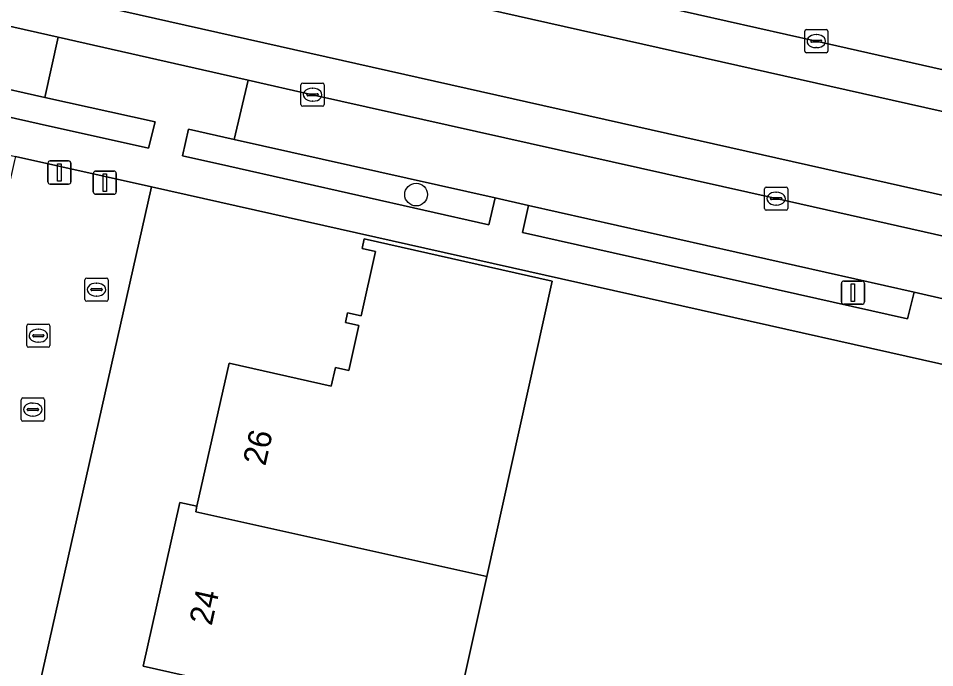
# Model space of a CAD drawing. Extents: x 161771 to 163125, y 382475 to 383179.
# Drawn here: x 162788.51 to 162827.98, y 382742.96 to 382770.92 of the extents above; entities that cross this region are included whole.
import ezdxf

# ---------------------------------------------------------------- set-up
doc = ezdxf.new("R2010")
doc.units = 0
for name, color, linetype in [('IMGEO_Afsluitpaal', 7, 'Continuous'), ('IMGEO_Boom', 7, 'Continuous'), ('IMGEO_Erf', 7, 'Continuous'), ('IMGEO_Groenvoorziening', 7, 'Continuous'), ('IMGEO_Kolk', 7, 'Continuous'), ('IMGEO_Lichtmast', 7, 'Continuous'), ('IMGEO_Pand', 7, 'Continuous'), ('IMGEO_Pand_nummerreeks', 7, 'Continuous'), ('IMGEO_Parkeervlak_open', 7, 'Continuous'), ('IMGEO_Rijbaan_lokaal_gesloten', 7, 'Continuous'), ('IMGEO_Rijbaan_lokaal_open', 7, 'Continuous'), ('IMGEO_Rioolput', 7, 'Continuous'), ('IMGEO_Voetpad_open', 7, 'Continuous')]:
    doc.layers.add(name, color=color, linetype=linetype)

msp = doc.modelspace()

# ---------------------------------------------------------------- linework, layer by layer
at = {"layer": 'IMGEO_Afsluitpaal'}
for p, q in [((162789.783, 382763.879), (162789.783, 382764.679)), ((162789.783, 382764.679), (162789.783, 382763.879)), ((162789.883, 382764.779), (162790.673, 382764.779)), ((162790.673, 382764.779), (162789.883, 382764.779)), ((162790.773, 382764.679), (162790.773, 382763.879)), ((162790.773, 382763.879), (162790.773, 382764.679)), ((162791.741, 382763.444), (162791.741, 382764.244)), ((162791.741, 382764.244), (162791.741, 382763.444)), ((162791.841, 382764.344), (162792.631, 382764.344)), ((162792.631, 382764.344), (162791.841, 382764.344)), ((162792.731, 382764.244), (162792.731, 382763.444)), ((162792.731, 382763.444), (162792.731, 382764.244)), ((162790.673, 382763.779), (162789.883, 382763.779)), ((162789.883, 382763.779), (162790.673, 382763.779)), ((162792.631, 382763.344), (162791.841, 382763.344)), ((162791.841, 382763.344), (162792.631, 382763.344))]:
    msp.add_line(p, q, dxfattribs=at)
for points in [[(162790.203, 382764.654), (162790.353, 382764.654), (162790.353, 382763.904), (162790.203, 382763.904), (162790.203, 382764.654)], [(162792.161, 382764.219), (162792.311, 382764.219), (162792.311, 382763.469), (162792.161, 382763.469), (162792.161, 382764.219)]]:
    msp.add_lwpolyline(points, dxfattribs=at)
for centre, start, end in [((162789.883, 382764.679), 90, 180), ((162789.883, 382764.679), 90, 180), ((162790.673, 382764.679), 0, 90), ((162790.673, 382764.679), 360, 90), ((162791.841, 382764.244), 90, 180), ((162791.841, 382764.244), 90, 180), ((162792.631, 382764.244), 0, 90), ((162792.631, 382764.244), 360, 90), ((162789.883, 382763.879), 180, 270), ((162789.883, 382763.879), 180, 270), ((162790.673, 382763.879), 270, 0), ((162790.673, 382763.879), 270, 0), ((162791.841, 382763.444), 180, 270), ((162791.841, 382763.444), 180, 270), ((162792.631, 382763.444), 270, 0), ((162792.631, 382763.444), 270, 0)]:
    msp.add_arc(centre, 0.1, start, end, dxfattribs=at)
at = {"layer": 'IMGEO_Boom'}
msp.add_circle((162805.643, 382763.331), 0.489, dxfattribs=at)
at = {"layer": 'IMGEO_Erf'}
for points in [[(162832.636, 382755.053), (162794.244, 382763.661), (162784.487, 382720.332), (162773.979, 382673.613)], [(162799.312, 382741.808), (162793.889, 382743.021), (162795.467, 382750.078), (162796.203, 382749.919), (162797.586, 382756.072), (162801.983, 382755.086), (162802.164, 382755.891), (162802.749, 382755.76), (162803.182, 382757.689), (162802.597, 382757.82), (162802.693, 382758.247), (162803.278, 382758.115), (162803.9, 382760.882), (162803.314, 382761.014), (162803.406, 382761.424), (162811.5, 382759.609), (162808.684, 382746.884), (162806.582, 382737.382)]]:
    msp.add_lwpolyline(points, dxfattribs=at)
at = {"layer": 'IMGEO_Groenvoorziening'}
for points in [[(162776.361, 382770.47), (162776.085, 382769.37), (162789.411, 382766.384), (162794.121, 382765.329), (162794.4, 382766.461), (162789.654, 382767.515), (162787.098, 382768.088)], [(162797.802, 382765.706), (162795.841, 382766.141), (162795.577, 382765.003), (162797.57, 382764.557), (162808.771, 382762.032), (162809.043, 382763.186)], [(162810.484, 382762.866), (162810.231, 382761.702), (162826.809, 382757.98), (162827.09, 382759.125)]]:
    msp.add_lwpolyline(points, close=True, dxfattribs=at)
at = {"layer": 'IMGEO_Kolk'}
for p, q in [((162822.378, 382769.511), (162822.378, 382770.363)), ((162822.453, 382770.437), (162823.305, 382770.437)), ((162822.866, 382770.217), (162822.891, 382770.217)), ((162823.379, 382770.363), (162823.379, 382769.511)), ((162822.637, 382769.931), (162822.637, 382769.943)), ((162823.075, 382769.894), (162822.677, 382769.894)), ((162822.68, 382769.98), (162823.078, 382769.98)), ((162823.121, 382769.943), (162823.121, 382769.931)), ((162823.305, 382769.437), (162822.453, 382769.437)), ((162822.889, 382769.657), (162822.864, 382769.657)), ((162800.759, 382768.131), (162801.611, 382768.131)), ((162800.684, 382767.205), (162800.684, 382768.057)), ((162801.172, 382767.911), (162801.197, 382767.911)), ((162801.685, 382768.057), (162801.685, 382767.205)), ((162800.943, 382767.625), (162800.943, 382767.637)), ((162801.381, 382767.588), (162800.983, 382767.588)), ((162800.986, 382767.674), (162801.384, 382767.674)), ((162801.195, 382767.351), (162801.17, 382767.351)), ((162801.427, 382767.637), (162801.427, 382767.625)), ((162801.611, 382767.131), (162800.759, 382767.131)), ((162820.648, 382762.73), (162820.648, 382763.582)), ((162820.723, 382763.656), (162821.575, 382763.656)), ((162821.136, 382763.436), (162821.161, 382763.436)), ((162821.649, 382763.582), (162821.649, 382762.73)), ((162820.907, 382763.15), (162820.907, 382763.162)), ((162821.345, 382763.113), (162820.947, 382763.113)), ((162820.95, 382763.199), (162821.348, 382763.199)), ((162821.391, 382763.162), (162821.391, 382763.15)), ((162821.575, 382762.656), (162820.723, 382762.656)), ((162821.159, 382762.876), (162821.134, 382762.876)), ((162788.637, 382753.648), (162788.637, 382754.5)), ((162788.712, 382754.574), (162789.564, 382754.574)), ((162789.125, 382754.354), (162789.15, 382754.354)), ((162789.638, 382754.5), (162789.638, 382753.648)), ((162788.896, 382754.068), (162788.896, 382754.08)), ((162789.334, 382754.031), (162788.936, 382754.031)), ((162788.939, 382754.117), (162789.337, 382754.117)), ((162789.38, 382754.08), (162789.38, 382754.068)), ((162789.564, 382753.574), (162788.712, 382753.574)), ((162789.148, 382753.794), (162789.123, 382753.794))]:
    msp.add_line(p, q, dxfattribs=at)
for points in [[(162822.378, 382769.511), (162822.378, 382770.363)], [(162822.453, 382770.437), (162823.305, 382770.437)], [(162823.379, 382770.363), (162823.379, 382769.511)], [(162823.305, 382769.437), (162822.453, 382769.437)], [(162800.759, 382768.131), (162801.611, 382768.131)], [(162800.684, 382767.205), (162800.684, 382768.057)], [(162801.685, 382768.057), (162801.685, 382767.205)], [(162801.611, 382767.131), (162800.759, 382767.131)], [(162820.648, 382762.73), (162820.648, 382763.582)], [(162820.723, 382763.656), (162821.575, 382763.656)], [(162821.649, 382763.582), (162821.649, 382762.73)], [(162821.575, 382762.656), (162820.723, 382762.656)], [(162788.637, 382753.648), (162788.637, 382754.5)], [(162788.712, 382754.574), (162789.564, 382754.574)], [(162789.638, 382754.5), (162789.638, 382753.648)], [(162789.564, 382753.574), (162788.712, 382753.574)]]:
    msp.add_lwpolyline(points, dxfattribs=at)
for centre, radius, start, end in [((162822.455, 382770.361), 0.0765, 91.552, 178.448), ((162822.455, 382770.361), 0.0765, 91.552, 178.448), ((162823.303, 382770.361), 0.0765, 1.552, 88.448), ((162823.303, 382770.361), 0.0765, 1.552, 88.448), ((162822.677, 382769.94), 0.0403, 85.8775, 175.7526), ((162822.674, 382769.93), 0.0366, 178.938, 274.7102), ((162823.078, 382769.937), 0.043, 264.8664, 352.4533), ((162823.082, 382769.942), 0.0386, 1.7309, 96.639), ((162822.455, 382769.513), 0.0765, 181.552, 268.448), ((162822.455, 382769.513), 0.0765, 181.552, 268.448), ((162823.303, 382769.513), 0.0765, 271.552, 358.448), ((162823.303, 382769.513), 0.0765, 271.552, 358.448), ((162800.761, 382768.055), 0.0765, 91.552, 178.448), ((162800.761, 382768.055), 0.0765, 91.552, 178.448), ((162801.609, 382768.055), 0.0765, 1.552, 88.448), ((162801.609, 382768.055), 0.0765, 1.552, 88.448), ((162800.983, 382767.634), 0.0403, 85.8775, 175.7526), ((162800.98, 382767.624), 0.0366, 178.938, 274.7102), ((162801.384, 382767.631), 0.043, 264.8664, 352.4533), ((162801.388, 382767.636), 0.0386, 1.7309, 96.639), ((162800.761, 382767.207), 0.0765, 181.552, 268.448), ((162800.761, 382767.207), 0.0765, 181.552, 268.448), ((162801.609, 382767.207), 0.0765, 271.552, 358.448), ((162801.609, 382767.207), 0.0765, 271.552, 358.448), ((162820.725, 382763.58), 0.0765, 91.552, 178.448), ((162820.725, 382763.58), 0.0765, 91.552, 178.448), ((162821.573, 382763.58), 0.0765, 1.552, 88.448), ((162821.573, 382763.58), 0.0765, 1.552, 88.448), ((162820.947, 382763.159), 0.0403, 85.8775, 175.7526), ((162820.944, 382763.149), 0.0366, 178.938, 274.7102), ((162821.348, 382763.156), 0.043, 264.8664, 352.4533), ((162821.352, 382763.161), 0.0386, 1.7309, 96.639), ((162820.725, 382762.732), 0.0765, 181.552, 268.448), ((162820.725, 382762.732), 0.0765, 181.552, 268.448), ((162821.573, 382762.732), 0.0765, 271.552, 358.448), ((162821.573, 382762.732), 0.0765, 271.552, 358.448), ((162788.714, 382754.498), 0.0765, 91.552, 178.448), ((162788.714, 382754.498), 0.0765, 91.552, 178.448), ((162789.562, 382754.498), 0.0765, 1.552, 88.448), ((162789.562, 382754.498), 0.0765, 1.552, 88.448), ((162788.936, 382754.077), 0.0403, 85.8775, 175.7526), ((162788.933, 382754.067), 0.0366, 178.938, 274.7102), ((162789.337, 382754.074), 0.043, 264.8664, 352.4533), ((162789.341, 382754.079), 0.0386, 1.7309, 96.639), ((162788.714, 382753.65), 0.0765, 181.552, 268.448), ((162788.714, 382753.65), 0.0765, 181.552, 268.448), ((162789.562, 382753.65), 0.0765, 271.552, 358.448), ((162789.562, 382753.65), 0.0765, 271.552, 358.448)]:
    msp.add_arc(centre, radius, start, end, dxfattribs=at)
for centre, major_axis, ratio, start_param, end_param in [((162822.865, 382769.937), (-0.387, 0.002), 0.722429, 4.712389, 7.853982), ((162822.89, 382769.937), (-0.39, 0.002), 0.717154, 1.570796, 4.712389), ((162801.171, 382767.631), (-0.387, 0.002), 0.722429, 4.712389, 7.853982), ((162801.196, 382767.631), (-0.39, 0.002), 0.717154, 1.570796, 4.712389), ((162821.135, 382763.156), (-0.387, 0.002), 0.722429, 4.712389, 7.853982), ((162821.16, 382763.156), (-0.39, 0.002), 0.717154, 1.570796, 4.712389), ((162789.124, 382754.074), (-0.387, 0.002), 0.722429, 4.712389, 7.853982), ((162789.149, 382754.074), (-0.39, 0.002), 0.717154, 1.570796, 4.712389)]:
    msp.add_ellipse(centre, major_axis=major_axis, ratio=ratio, start_param=start_param, end_param=end_param, dxfattribs=at)
at = {"layer": 'IMGEO_Lichtmast'}
for p, q in [((162823.959, 382758.707), (162823.959, 382759.507)), ((162823.959, 382759.507), (162823.959, 382758.707)), ((162824.059, 382759.607), (162824.849, 382759.607)), ((162824.849, 382759.607), (162824.059, 382759.607)), ((162824.949, 382759.507), (162824.949, 382758.707)), ((162824.949, 382758.707), (162824.949, 382759.507)), ((162824.849, 382758.607), (162824.059, 382758.607)), ((162824.059, 382758.607), (162824.849, 382758.607))]:
    msp.add_line(p, q, dxfattribs=at)
msp.add_lwpolyline([(162824.379, 382759.482), (162824.529, 382759.482), (162824.529, 382758.732), (162824.379, 382758.732), (162824.379, 382759.482)], dxfattribs=at)
for centre, start, end in [((162824.059, 382759.507), 90, 180), ((162824.059, 382759.507), 90, 180), ((162824.849, 382759.507), 0, 90), ((162824.849, 382759.507), 360, 90), ((162824.059, 382758.707), 180, 270), ((162824.059, 382758.707), 180, 270), ((162824.849, 382758.707), 270, 0), ((162824.849, 382758.707), 270, 0)]:
    msp.add_arc(centre, 0.1, start, end, dxfattribs=at)
at = {"layer": 'IMGEO_Pand'}
for points in [[(162811.5, 382759.609), (162803.406, 382761.424), (162803.314, 382761.014), (162803.9, 382760.882), (162803.278, 382758.115), (162802.693, 382758.247), (162802.597, 382757.82), (162803.182, 382757.689), (162802.749, 382755.76), (162802.164, 382755.891), (162801.983, 382755.086), (162797.586, 382756.072), (162796.203, 382749.919), (162796.149, 382749.678), (162808.684, 382746.884)], [(162808.684, 382746.884), (162796.149, 382749.678), (162796.203, 382749.919), (162795.467, 382750.078), (162793.889, 382743.021), (162799.312, 382741.808), (162798.684, 382738.999), (162798.103, 382739.129), (162798.076, 382739.008), (162806.525, 382737.124), (162806.582, 382737.382)]]:
    msp.add_lwpolyline(points, close=True, dxfattribs=at)
at = {"layer": 'IMGEO_Parkeervlak_open'}
for points in [[(162741.785, 382780.968), (162741.222, 382778.381), (162757.814, 382774.668), (162759.266, 382774.344), (162774.897, 382770.84), (162776.361, 382770.47), (162787.098, 382768.088), (162789.654, 382767.515), (162790.221, 382770.106), (162761.256, 382776.646), (162742.253, 382780.858)], [(162798.404, 382768.259), (162797.802, 382765.706), (162809.043, 382763.186), (162810.484, 382762.866), (162827.09, 382759.125), (162828.525, 382758.802), (162842.198, 382755.748), (162842.812, 382758.285), (162840.138, 382758.889), (162821.149, 382763.156), (162801.185, 382767.631)]]:
    msp.add_lwpolyline(points, close=True, dxfattribs=at)
at = {"layer": 'IMGEO_Rijbaan_lokaal_gesloten'}
for points in [[(162554.685, 382828.334), (162613.961, 382815.02), (162642.274, 382808.681), (162702.573, 382795.147), (162896.465, 382751.616)], [(163052.125, 382710.236), (163050.674, 382710.737), (163046.945, 382712.072), (163033.334, 382716.946), (163031.336, 382717.589), (162976.631, 382730.027), (162861.402, 382755.875), (162678.397, 382796.971), (162605.633, 382813.283)], [(162708.943, 382788.323), (162713.053, 382787.394), (162717.739, 382786.364), (162721.326, 382785.549), (162721.841, 382785.446), (162726.494, 382784.395), (162730.896, 382783.407), (162741.785, 382780.968), (162742.253, 382780.858), (162761.256, 382776.646), (162790.221, 382770.106), (162798.404, 382768.259), (162801.185, 382767.631), (162821.149, 382763.156), (162840.138, 382758.889)], [(162829.684, 382768.407), (162822.879, 382769.937), (162816.487, 382771.368), (162802.902, 382774.41), (162800.543, 382774.938), (162789.632, 382777.378)]]:
    msp.add_lwpolyline(points, dxfattribs=at)
at = {"layer": 'IMGEO_Rijbaan_lokaal_open'}
for points in [[(162642.274, 382808.681), (162613.961, 382815.02), (162554.685, 382828.334), (162522.166, 382835.638), (162521.175, 382832.265), (162544.4, 382827.043), (162605.633, 382813.283), (162678.397, 382796.971), (162861.402, 382755.875), (162976.631, 382730.027), (163031.336, 382717.589), (163033.334, 382716.946), (163046.945, 382712.072), (163047.759, 382716.988), (163048.718, 382719.942), (163035.966, 382720.816)], [(163032.655, 382721.102), (163031.99, 382721.234), (162915.446, 382747.394), (162896.465, 382751.616), (162702.573, 382795.147), (162642.274, 382808.681)]]:
    msp.add_lwpolyline(points, dxfattribs=at)
at = {"layer": 'IMGEO_Rioolput'}
for p, q in [((162791.38, 382758.813), (162791.38, 382759.665)), ((162791.455, 382759.739), (162792.307, 382759.739)), ((162791.868, 382759.519), (162791.893, 382759.519)), ((162792.381, 382759.665), (162792.381, 382758.813)), ((162791.639, 382759.233), (162791.639, 382759.245)), ((162792.077, 382759.196), (162791.679, 382759.196)), ((162791.682, 382759.282), (162792.08, 382759.282)), ((162792.123, 382759.245), (162792.123, 382759.233)), ((162792.307, 382758.739), (162791.455, 382758.739)), ((162791.891, 382758.959), (162791.866, 382758.959)), ((162788.872, 382756.829), (162788.872, 382757.681)), ((162788.947, 382757.755), (162789.799, 382757.755)), ((162789.36, 382757.535), (162789.385, 382757.535)), ((162789.873, 382757.681), (162789.873, 382756.829)), ((162789.131, 382757.249), (162789.131, 382757.261)), ((162789.569, 382757.212), (162789.171, 382757.212)), ((162789.174, 382757.298), (162789.572, 382757.298)), ((162789.615, 382757.261), (162789.615, 382757.249)), ((162789.799, 382756.755), (162788.947, 382756.755)), ((162789.383, 382756.975), (162789.358, 382756.975))]:
    msp.add_line(p, q, dxfattribs=at)
for points in [[(162791.38, 382758.813), (162791.38, 382759.665)], [(162791.455, 382759.739), (162792.307, 382759.739)], [(162792.381, 382759.665), (162792.381, 382758.813)], [(162792.307, 382758.739), (162791.455, 382758.739)], [(162788.872, 382756.829), (162788.872, 382757.681)], [(162788.947, 382757.755), (162789.799, 382757.755)], [(162789.873, 382757.681), (162789.873, 382756.829)], [(162789.799, 382756.755), (162788.947, 382756.755)]]:
    msp.add_lwpolyline(points, dxfattribs=at)
for centre, radius, start, end in [((162791.457, 382759.663), 0.0765, 91.552, 178.448), ((162791.457, 382759.663), 0.0765, 91.552, 178.448), ((162792.305, 382759.663), 0.0765, 1.552, 88.448), ((162792.305, 382759.663), 0.0765, 1.552, 88.448), ((162791.679, 382759.242), 0.0403, 85.8775, 175.7526), ((162791.676, 382759.232), 0.0366, 178.938, 274.7102), ((162792.08, 382759.239), 0.043, 264.8664, 352.4533), ((162792.084, 382759.244), 0.0386, 1.7309, 96.639), ((162791.457, 382758.815), 0.0765, 181.552, 268.448), ((162791.457, 382758.815), 0.0765, 181.552, 268.448), ((162792.305, 382758.815), 0.0765, 271.552, 358.448), ((162792.305, 382758.815), 0.0765, 271.552, 358.448), ((162788.949, 382757.679), 0.0765, 91.552, 178.448), ((162788.949, 382757.679), 0.0765, 91.552, 178.448), ((162789.797, 382757.679), 0.0765, 1.552, 88.448), ((162789.797, 382757.679), 0.0765, 1.552, 88.448), ((162789.171, 382757.258), 0.0403, 85.8775, 175.7526), ((162789.168, 382757.248), 0.0366, 178.938, 274.7102), ((162789.572, 382757.255), 0.043, 264.8664, 352.4533), ((162789.576, 382757.26), 0.0386, 1.7309, 96.639), ((162788.949, 382756.831), 0.0765, 181.552, 268.448), ((162788.949, 382756.831), 0.0765, 181.552, 268.448), ((162789.797, 382756.831), 0.0765, 271.552, 358.448), ((162789.797, 382756.831), 0.0765, 271.552, 358.448)]:
    msp.add_arc(centre, radius, start, end, dxfattribs=at)
for centre, major_axis, ratio, start_param, end_param in [((162791.867, 382759.239), (-0.387, 0.002), 0.722429, 4.712389, 7.853982), ((162791.892, 382759.239), (-0.39, 0.002), 0.717154, 1.570796, 4.712389), ((162789.359, 382757.255), (-0.387, 0.002), 0.722429, 4.712389, 7.853982), ((162789.384, 382757.255), (-0.39, 0.002), 0.717154, 1.570796, 4.712389)]:
    msp.add_ellipse(centre, major_axis=major_axis, ratio=ratio, start_param=start_param, end_param=end_param, dxfattribs=at)
at = {"layer": 'IMGEO_Voetpad_open'}
for points in [[(162783.185, 382785.183), (162791.003, 382783.442), (162790.238, 382779.952), (162789.632, 382777.378), (162800.543, 382774.938), (162800.617, 382775.251), (162801.148, 382777.51), (162801.909, 382780.988), (162810.714, 382779.014), (162809.913, 382775.531), (162811.403, 382775.21), (162812.154, 382778.678), (162817.858, 382777.443), (162817.08, 382773.948), (162816.487, 382771.368), (162822.879, 382769.937), (162829.684, 382768.407)], [(162707.876, 382782.861), (162711.774, 382781.984), (162716.658, 382780.89), (162720.565, 382780.017), (162725.443, 382778.921), (162729.523, 382778.007), (162734.402, 382776.91), (162736.028, 382776.535), (162736.378, 382776.474), (162736.42, 382776.667), (162780.849, 382766.664), (162788.384, 382764.975), (162794.244, 382763.661), (162832.636, 382755.053)], [(162828.525, 382758.802), (162827.09, 382759.125), (162826.809, 382757.98), (162810.231, 382761.702), (162810.484, 382762.866), (162809.043, 382763.186), (162808.771, 382762.032), (162797.57, 382764.557), (162795.577, 382765.003), (162795.841, 382766.141), (162797.802, 382765.706), (162798.404, 382768.259), (162790.221, 382770.106), (162789.654, 382767.515), (162794.4, 382766.461), (162794.121, 382765.329), (162789.411, 382766.384), (162776.085, 382769.37)], [(162784.487, 382720.332), (162794.244, 382763.661), (162788.384, 382764.975), (162788.345, 382764.8), (162785.749, 382753.247), (162784.968, 382753.421), (162783.579, 382747.218), (162783.196, 382745.508), (162783.346, 382745.475), (162781.093, 382735.609)]]:
    msp.add_lwpolyline(points, dxfattribs=at)

# ---------------------------------------------------------------- texts
at = {"layer": 'IMGEO_Pand_nummerreeks'}
for s, rotation, p in [('26', 77.3321, (162799.147, 382751.617)), ('24', 77.3951, (162796.835, 382744.74))]:
    msp.add_text(s, height=1, rotation=rotation, dxfattribs=at).set_placement(p)

doc.saveas('drawing.dxf')
